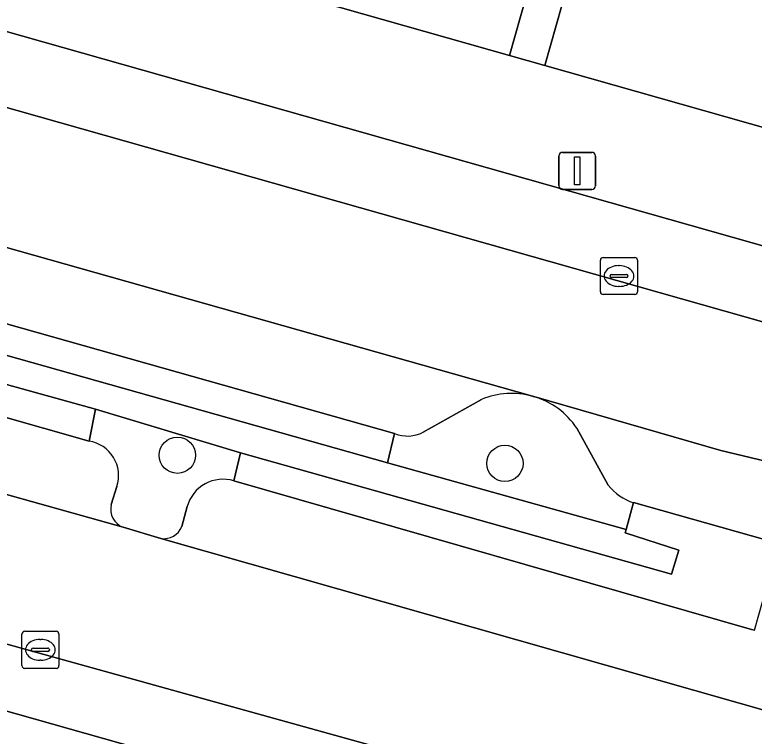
# Model space of a CAD drawing. Extents: x 158086 to 159499, y 382904 to 383981.
# Drawn here: x 158815.76 to 158835.7, y 383293.91 to 383313.38 of the extents above; entities that cross this region are included whole.
import ezdxf

# ---------------------------------------------------------------- set-up
doc = ezdxf.new("R2010")
doc.units = 0
for name, color, linetype in [('IMGEO_Berm_groen', 7, 'Continuous'), ('IMGEO_Boom', 7, 'Continuous'), ('IMGEO_Erf', 7, 'Continuous'), ('IMGEO_Groenvoorziening', 7, 'Continuous'), ('IMGEO_Haag', 7, 'Continuous'), ('IMGEO_Kolk', 7, 'Continuous'), ('IMGEO_Lichtmast', 7, 'Continuous'), ('IMGEO_Parkeervlak_open', 7, 'Continuous'), ('IMGEO_Rijbaan_lokaal_gesloten', 7, 'Continuous'), ('IMGEO_Voetpad_open', 7, 'Continuous')]:
    doc.layers.add(name, color=color, linetype=linetype)

msp = doc.modelspace()

# ---------------------------------------------------------------- linework, layer by layer
at = {"layer": 'IMGEO_Berm_groen'}
for points in [[(158828.351, 383302.998), (158826.774, 383302.114)], [(158829.758, 383303.076), (158829.74, 383303.082), (158829.722, 383303.087)], [(158821.666, 383300.805), (158821.846, 383301.555), (158817.94, 383302.733), (158817.765, 383301.876)], [(158831.765, 383300.685), (158830.92, 383302.224)], [(158826.006, 383302.078), (158825.811, 383301.29), (158832.247, 383299.487), (158832.453, 383300.214)], [(158818.517, 383300.648), (158818.363, 383300.161)], [(158820.264, 383299.573), (158820.41, 383300.11)], [(158818.685, 383299.55), (158819.7, 383299.248)]]:
    msp.add_lwpolyline(points, dxfattribs=at)
for centre, radius, start, end in [((158829.166, 383301.048), 2.114, 74.7482, 112.6802), ((158829.164, 383301.048), 2.113, 33.8164, 73.6844), ((158826.351, 383302.932), 0.921, 248.0048, 297.3628), ((158817.607, 383300.935), 0.954, 342.486, 80.4788), ((158821.383, 383299.835), 1.011, 73.7241, 164.1913), ((158832.87, 383301.561), 1.411, 218.4147, 252.7948), ((158818.865, 383300.035), 0.517, 165.8994, 249.6795), ((158819.78, 383299.761), 0.519, 261.1354, 338.7693)]:
    msp.add_arc(centre, radius, start, end, dxfattribs=at)
at = {"layer": 'IMGEO_Boom'}
for centre in [(158820.145, 383301.494), (158828.981, 383301.274)]:
    msp.add_circle(centre, 0.489, dxfattribs=at)
at = {"layer": 'IMGEO_Erf'}
for points in [[(158766.48, 383330.042), (158829.102, 383312.279), (158830.177, 383316.067)], [(158836.814, 383314.199), (158832.035, 383315.544), (158831.13, 383315.799), (158830.055, 383312.009), (158909.214, 383289.555)]]:
    msp.add_lwpolyline(points, dxfattribs=at)
at = {"layer": 'IMGEO_Groenvoorziening'}
msp.add_lwpolyline([(158797.727, 383309.212), (158797.481, 383308.444), (158800.341, 383307.639), (158804.47, 383306.471), (158817.94, 383302.733), (158821.846, 383301.555), (158833.472, 383298.288), (158833.668, 383298.936), (158832.221, 383299.396), (158832.247, 383299.487), (158825.811, 383301.29)], close=True, dxfattribs=at)
at = {"layer": 'IMGEO_Haag'}
msp.add_lwpolyline([(158797.727, 383309.212), (158797.481, 383308.444), (158800.341, 383307.639), (158804.47, 383306.471), (158817.94, 383302.733), (158821.846, 383301.555), (158833.472, 383298.288), (158833.668, 383298.936), (158832.221, 383299.396), (158832.247, 383299.487), (158825.811, 383301.29)], close=True, dxfattribs=at)
at = {"layer": 'IMGEO_Kolk'}
for p, q in [((158831.556, 383305.903), (158831.556, 383306.755)), ((158831.631, 383306.829), (158832.483, 383306.829)), ((158832.557, 383306.755), (158832.557, 383305.903)), ((158832.044, 383306.609), (158832.069, 383306.609)), ((158831.815, 383306.323), (158831.815, 383306.335)), ((158832.253, 383306.286), (158831.855, 383306.286)), ((158831.858, 383306.372), (158832.256, 383306.372)), ((158832.299, 383306.335), (158832.299, 383306.323)), ((158832.067, 383306.049), (158832.042, 383306.049)), ((158832.483, 383305.829), (158831.631, 383305.829)), ((158816.025, 383296.742), (158816.877, 383296.742)), ((158815.95, 383295.816), (158815.95, 383296.668)), ((158816.438, 383296.522), (158816.463, 383296.522)), ((158816.951, 383296.668), (158816.951, 383295.816)), ((158816.209, 383296.236), (158816.209, 383296.248)), ((158816.647, 383296.199), (158816.249, 383296.199)), ((158816.252, 383296.285), (158816.65, 383296.285)), ((158816.693, 383296.248), (158816.693, 383296.236)), ((158816.461, 383295.962), (158816.436, 383295.962)), ((158816.877, 383295.742), (158816.025, 383295.742))]:
    msp.add_line(p, q, dxfattribs=at)
for points in [[(158831.556, 383305.903), (158831.556, 383306.755)], [(158831.631, 383306.829), (158832.483, 383306.829)], [(158832.557, 383306.755), (158832.557, 383305.903)], [(158832.483, 383305.829), (158831.631, 383305.829)], [(158816.025, 383296.742), (158816.877, 383296.742)], [(158815.95, 383295.816), (158815.95, 383296.668)], [(158816.951, 383296.668), (158816.951, 383295.816)], [(158816.877, 383295.742), (158816.025, 383295.742)]]:
    msp.add_lwpolyline(points, dxfattribs=at)
for centre, radius, start, end in [((158831.633, 383306.753), 0.0765, 91.552, 178.448), ((158831.633, 383306.753), 0.0765, 91.552, 178.448), ((158832.481, 383306.753), 0.0765, 1.552, 88.448), ((158832.481, 383306.753), 0.0765, 1.552, 88.448), ((158831.855, 383306.332), 0.0403, 85.8775, 175.7526), ((158831.852, 383306.322), 0.0366, 178.938, 274.7102), ((158832.256, 383306.329), 0.043, 264.8664, 352.4533), ((158832.26, 383306.334), 0.0386, 1.7309, 96.639), ((158831.633, 383305.905), 0.0765, 181.552, 268.448), ((158831.633, 383305.905), 0.0765, 181.552, 268.448), ((158832.481, 383305.905), 0.0765, 271.552, 358.448), ((158832.481, 383305.905), 0.0765, 271.552, 358.448), ((158816.027, 383296.666), 0.0765, 91.552, 178.448), ((158816.027, 383296.666), 0.0765, 91.552, 178.448), ((158816.875, 383296.666), 0.0765, 1.552, 88.448), ((158816.875, 383296.666), 0.0765, 1.552, 88.448), ((158816.249, 383296.245), 0.0403, 85.8775, 175.7526), ((158816.246, 383296.235), 0.0366, 178.938, 274.7102), ((158816.65, 383296.242), 0.043, 264.8664, 352.4533), ((158816.654, 383296.247), 0.0386, 1.7309, 96.639), ((158816.027, 383295.818), 0.0765, 181.552, 268.448), ((158816.027, 383295.818), 0.0765, 181.552, 268.448), ((158816.875, 383295.818), 0.0765, 271.552, 358.448), ((158816.875, 383295.818), 0.0765, 271.552, 358.448)]:
    msp.add_arc(centre, radius, start, end, dxfattribs=at)
for centre, major_axis, ratio, start_param, end_param in [((158832.043, 383306.329), (-0.387, 0.002), 0.722429, 4.712389, 7.853982), ((158832.068, 383306.329), (-0.39, 0.002), 0.717154, 1.570796, 4.712389), ((158816.437, 383296.242), (-0.387, 0.002), 0.722429, 4.712389, 7.853982), ((158816.462, 383296.242), (-0.39, 0.002), 0.717154, 1.570796, 4.712389)]:
    msp.add_ellipse(centre, major_axis=major_axis, ratio=ratio, start_param=start_param, end_param=end_param, dxfattribs=at)
at = {"layer": 'IMGEO_Lichtmast'}
for p, q in [((158830.433, 383308.766), (158830.433, 383309.566)), ((158830.433, 383309.566), (158830.433, 383308.766)), ((158830.533, 383309.666), (158831.323, 383309.666)), ((158831.323, 383309.666), (158830.533, 383309.666)), ((158831.423, 383309.566), (158831.423, 383308.766)), ((158831.423, 383308.766), (158831.423, 383309.566)), ((158831.323, 383308.666), (158830.533, 383308.666)), ((158830.533, 383308.666), (158831.323, 383308.666))]:
    msp.add_line(p, q, dxfattribs=at)
msp.add_lwpolyline([(158830.853, 383309.541), (158831.003, 383309.541), (158831.003, 383308.791), (158830.853, 383308.791), (158830.853, 383309.541)], dxfattribs=at)
for centre, start, end in [((158830.533, 383309.566), 90, 180), ((158830.533, 383309.566), 90, 180), ((158831.323, 383309.566), 0, 90), ((158831.323, 383309.566), 360, 90), ((158830.533, 383308.766), 180, 270), ((158830.533, 383308.766), 180, 270), ((158831.323, 383308.766), 270, 0), ((158831.323, 383308.766), 270, 0)]:
    msp.add_arc(centre, 0.1, start, end, dxfattribs=at)
at = {"layer": 'IMGEO_Parkeervlak_open'}
for points in [[(158741.506, 383331.88), (158765.072, 383325.196), (158890.262, 383289.69), (158944.658, 383274.49)], [(158942.057, 383277.301), (158890.831, 383291.584), (158769.481, 383325.984)], [(158829.722, 383303.087), (158796.541, 383312.469)], [(158797.308, 383311.688), (158798.129, 383310.243), (158798.736, 383309.789), (158826.006, 383302.078)], [(158817.765, 383301.876), (158804.208, 383305.734)], [(158802.302, 383304.136), (158818.685, 383299.55)], [(158826.774, 383302.114), (158828.351, 383302.998)], [(158836.836, 383301.132), (158834.805, 383301.617), (158829.758, 383303.076)], [(158830.92, 383302.224), (158831.765, 383300.685)], [(158835.712, 383296.773), (158835.635, 383296.795), (158821.666, 383300.805)], [(158818.363, 383300.161), (158818.517, 383300.648)], [(158820.41, 383300.11), (158820.264, 383299.573)], [(158832.453, 383300.214), (158843.872, 383296.991)], [(158882.839, 383277.452), (158856.776, 383284.933), (158803.212, 383299.825)], [(158819.7, 383299.248), (158836.507, 383294.463)], [(158805.522, 383297.423), (158810.362, 383296.057), (158836.457, 383288.671), (158842.336, 383287.013), (158883.452, 383275.237)]]:
    msp.add_lwpolyline(points, dxfattribs=at)
for centre, radius, start, end in [((158829.166, 383301.048), 2.114, 74.7482, 112.6802), ((158829.164, 383301.048), 2.113, 33.8164, 73.6844), ((158826.351, 383302.932), 0.921, 248.0048, 297.3628), ((158817.607, 383300.935), 0.954, 342.486, 80.4788), ((158821.383, 383299.835), 1.011, 73.7241, 164.1913), ((158832.87, 383301.561), 1.411, 218.4147, 252.7948), ((158818.865, 383300.035), 0.517, 165.8994, 249.6795), ((158819.78, 383299.761), 0.519, 261.1354, 338.7693)]:
    msp.add_arc(centre, radius, start, end, dxfattribs=at)
at = {"layer": 'IMGEO_Rijbaan_lokaal_gesloten'}
for points in [[(158890.262, 383289.69), (158765.072, 383325.196), (158741.506, 383331.88), (158740.417, 383328.436), (158759.428, 383323.022), (158764.06, 383321.713), (158775.977, 383318.346), (158777.269, 383318.018), (158793.787, 383313.278), (158796.136, 383312.583), (158796.541, 383312.469), (158829.722, 383303.087), (158829.74, 383303.082), (158829.758, 383303.076), (158834.805, 383301.617), (158836.836, 383301.132), (158874.937, 383290.272), (158883.066, 383288.015), (158884.054, 383287.741)], [(158882.285, 383281.441), (158882.119, 383281.514), (158872.787, 383284.152), (158871.764, 383284.432), (158855.415, 383289.099), (158854.45, 383289.413), (158837.062, 383294.307), (158836.507, 383294.463), (158819.7, 383299.248), (158818.685, 383299.55), (158802.302, 383304.136), (158801.245, 383304.458), (158784.984, 383309.029)], [(158779.722, 383306.519), (158801.091, 383300.409), (158803.212, 383299.825), (158856.776, 383284.933), (158882.839, 383277.452)]]:
    msp.add_lwpolyline(points, dxfattribs=at)
at = {"layer": 'IMGEO_Voetpad_open'}
for points in [[(158816.844, 383347), (158837.265, 383341.147), (158832.476, 383324.239), (158830.177, 383316.067), (158829.102, 383312.279), (158830.055, 383312.009), (158831.13, 383315.799), (158833.432, 383323.962), (158834.038, 383326.113), (158836.811, 383335.903)], [(158909.214, 383289.555), (158830.055, 383312.009), (158829.102, 383312.279), (158766.48, 383330.042), (158741.709, 383337.068), (158733.649, 383339.682)], [(158742.912, 383332.164), (158744.303, 383332.843), (158744.994, 383332.925), (158765.619, 383327.078), (158765.751, 383327.533), (158765.966, 383327.472), (158769.605, 383326.437), (158769.481, 383325.984), (158890.831, 383291.584), (158942.057, 383277.301)], [(158796.541, 383312.469), (158796.136, 383312.583), (158795.326, 383309.936), (158795.073, 383309.11), (158787.34, 383311.291), (158787.14, 383310.487), (158800.162, 383306.899), (158800.341, 383307.639), (158797.481, 383308.444), (158797.727, 383309.212), (158825.811, 383301.29), (158826.006, 383302.078), (158798.736, 383309.789), (158798.129, 383310.243), (158797.308, 383311.688)], [(158883.452, 383275.237), (158842.336, 383287.013), (158842.039, 383285.838), (158836.095, 383287.571), (158836.457, 383288.671), (158810.362, 383296.057), (158805.522, 383297.423)]]:
    msp.add_lwpolyline(points, dxfattribs=at)
for points in [[(158804.208, 383305.734), (158817.765, 383301.876), (158817.94, 383302.733), (158804.47, 383306.471)], [(158821.846, 383301.555), (158821.666, 383300.805), (158835.635, 383296.795), (158835.712, 383296.773), (158835.944, 383297.597), (158836.122, 383298.232), (158843.577, 383296.14), (158843.872, 383296.991), (158832.453, 383300.214), (158832.247, 383299.487), (158832.221, 383299.396), (158833.668, 383298.936), (158833.472, 383298.288)]]:
    msp.add_lwpolyline(points, close=True, dxfattribs=at)

doc.saveas('drawing.dxf')
